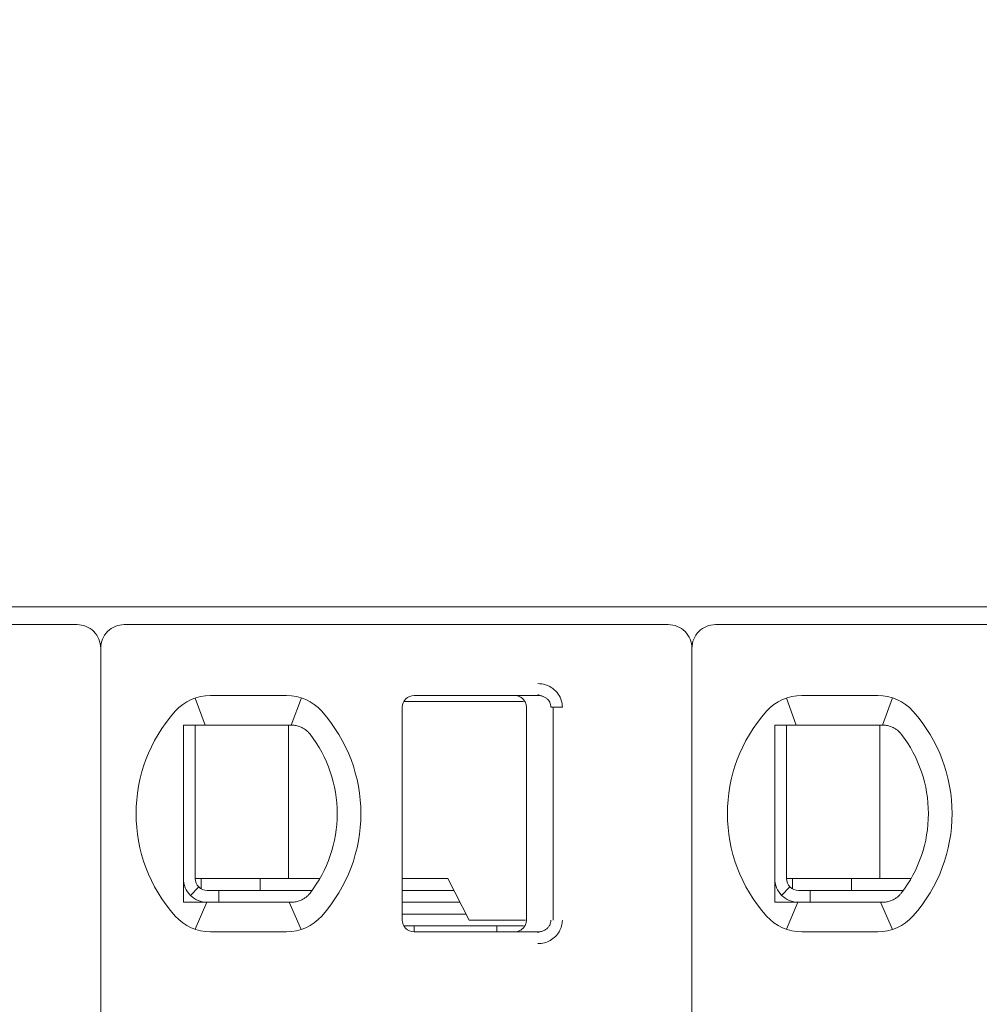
# Model space of a CAD drawing. Header units: millimetres. Extents: x -1114 to 1396, y -630 to 631.
# Tile 446 of 656: x 399.21 to 407.33, y -464.44 to -456.11. Entities that reach past the tile are written whole.
import ezdxf

# ---------------------------------------------------------------- set-up
doc = ezdxf.new("R2010")
doc.units = ezdxf.units.MM
doc.header["$MEASUREMENT"] = 0

msp = doc.modelspace()

# ---------------------------------------------------------------- linework, layer by layer
at = {"lineweight": 18}
for points, knots in [([(1038.9843, -629.7647), (1038.9843, -629.7647), (-1111.4882, -629.7647), (-1111.4882, -629.7647), (-1111.4882, -629.7647), (-1111.4882, -629.7647), (-1111.4882, 630.7883), (-1111.4882, 630.7883), (-1111.4882, 630.7883), (-1111.4882, 630.7883), (1038.9843, 630.7883), (1038.9843, 630.7883)], [0, 0, 0, 0, 0.333333, 0.333333, 0.333333, 0.333333, 0.666667, 0.666667, 0.666667, 0.666667, 1, 1, 1, 1]), ([(399.8952, -461.4266), (399.8952, -461.3736), (399.8742, -461.3227), (399.8367, -461.2852), (399.8367, -461.2852), (399.7992, -461.2477), (399.7483, -461.2266), (399.6952, -461.2266)], [0, 0, 0, 0, 0.5, 0.5, 0.5, 0.5, 1, 1, 1, 1]), ([(400.0952, -461.2266), (400.0422, -461.2266), (399.9913, -461.2477), (399.9538, -461.2852), (399.9538, -461.2852), (399.9163, -461.3227), (399.8952, -461.3736), (399.8952, -461.4266)], [0, 0, 0, 0, 0.5, 0.5, 0.5, 0.5, 1, 1, 1, 1]), ([(404.8952, -461.4266), (404.8952, -461.3736), (404.8742, -461.3227), (404.8367, -461.2852), (404.8367, -461.2852), (404.7992, -461.2477), (404.7483, -461.2266), (404.6952, -461.2266)], [0, 0, 0, 0, 0.5, 0.5, 0.5, 0.5, 1, 1, 1, 1]), ([(405.0952, -461.2266), (405.0422, -461.2266), (404.9913, -461.2477), (404.9538, -461.2852), (404.9538, -461.2852), (404.9163, -461.3227), (404.8952, -461.3736), (404.8952, -461.4266)], [0, 0, 0, 0, 0.5, 0.5, 0.5, 0.5, 1, 1, 1, 1]), ([(403.5927, -461.7266), (403.6147, -461.7264), (403.6358, -461.7297), (403.6569, -461.7365), (403.6569, -461.7365), (403.678, -461.7433), (403.6991, -461.7535), (403.7177, -461.7671), (403.7177, -461.7671), (403.7362, -461.7808), (403.7523, -461.7977), (403.7645, -461.815), (403.7645, -461.815), (403.7767, -461.8322), (403.785, -461.8497), (403.7907, -461.8682), (403.7907, -461.8682), (403.7965, -461.8867), (403.7996, -461.9063), (403.7997, -461.9266)], [0, 0, 0, 0, 0.2, 0.2, 0.2, 0.2, 0.4, 0.4, 0.4, 0.4, 0.6, 0.6, 0.6, 0.6, 0.8, 0.8, 0.8, 0.8, 1, 1, 1, 1]), ([(402.5452, -461.8266), (402.5187, -461.8266), (402.4933, -461.8371), (402.4745, -461.8559), (402.4745, -461.8559), (402.4558, -461.8746), (402.4452, -461.9001), (402.4452, -461.9266)], [0, 0, 0, 0, 0.5, 0.5, 0.5, 0.5, 1, 1, 1, 1]), ([(402.5452, -461.8266), (402.5187, -461.8266), (402.4933, -461.8371), (402.4745, -461.8559), (402.4745, -461.8559), (402.4558, -461.8746), (402.4452, -461.9001), (402.4452, -461.9266)], [0, 0, 0, 0, 0.5, 0.5, 0.5, 0.5, 1, 1, 1, 1]), ([(403.4952, -461.9266), (403.4952, -461.9162), (403.4936, -461.9057), (403.4904, -461.8958), (403.4904, -461.8958), (403.4872, -461.8858), (403.4823, -461.8764), (403.4762, -461.8679), (403.4762, -461.8679), (403.4701, -461.8595), (403.4627, -461.852), (403.4542, -461.8458), (403.4542, -461.8458), (403.4458, -461.8397), (403.4363, -461.8348), (403.4263, -461.8316), (403.4263, -461.8316), (403.4164, -461.8283), (403.4058, -461.8266), (403.3952, -461.8266)], [0, 0, 0, 0, 0.2, 0.2, 0.2, 0.2, 0.4, 0.4, 0.4, 0.4, 0.6, 0.6, 0.6, 0.6, 0.8, 0.8, 0.8, 0.8, 1, 1, 1, 1]), ([(403.5927, -461.8266), (403.6014, -461.8266), (403.6102, -461.8275), (403.6187, -461.8294), (403.6187, -461.8294), (403.627, -461.8312), (403.6352, -461.834), (403.6429, -461.8375), (403.6429, -461.8375), (403.6505, -461.841), (403.6577, -461.8454), (403.6642, -461.8504), (403.6642, -461.8504), (403.6704, -461.8552), (403.676, -461.8606), (403.6809, -461.8665), (403.6809, -461.8665), (403.6855, -461.8719), (403.6894, -461.8778), (403.6926, -461.8841), (403.6926, -461.8841), (403.6959, -461.8903), (403.6984, -461.8969), (403.7002, -461.9036), (403.7002, -461.9036), (403.7021, -461.9112), (403.7031, -461.9189), (403.7031, -461.9266)], [0, 0, 0, 0, 0.142857, 0.142857, 0.142857, 0.142857, 0.285714, 0.285714, 0.285714, 0.285714, 0.428571, 0.428571, 0.428571, 0.428571, 0.571429, 0.571429, 0.571429, 0.571429, 0.714286, 0.714286, 0.714286, 0.714286, 0.857143, 0.857143, 0.857143, 0.857143, 1, 1, 1, 1]), ([(400.6567, -462.0766), (400.6499, -462.0766), (400.6431, -462.0766), (400.6363, -462.0766), (400.6363, -462.0766), (400.6295, -462.0766), (400.6227, -462.0766), (400.6158, -462.0766), (400.6158, -462.0766), (400.609, -462.0766), (400.6021, -462.0766), (400.5952, -462.0766)], [0, 0, 0, 0, 0.333333, 0.333333, 0.333333, 0.333333, 0.666667, 0.666667, 0.666667, 0.666667, 1, 1, 1, 1]), ([(400.5952, -462.0766), (400.5952, -462.1275), (400.5952, -462.18), (400.5952, -462.235), (400.5952, -462.235), (400.5952, -462.2624), (400.5952, -462.2905), (400.5952, -462.3195), (400.5952, -462.3195), (400.5952, -462.3339), (400.5952, -462.3486), (400.5952, -462.3635), (400.5952, -462.3635), (400.5952, -462.3784), (400.5952, -462.3936), (400.5952, -462.409), (400.5952, -462.409), (400.5952, -462.4397), (400.5952, -462.4713), (400.5952, -462.504), (400.5952, -462.504), (400.5952, -462.5367), (400.5952, -462.5705), (400.5952, -462.6059), (400.5952, -462.6059), (400.5952, -462.6236), (400.5952, -462.6415), (400.5952, -462.6596), (400.5952, -462.6596), (400.5952, -462.6777), (400.5952, -462.696), (400.5952, -462.7145), (400.5952, -462.7145), (400.5952, -462.733), (400.5952, -462.7517), (400.5952, -462.7707), (400.5952, -462.7707), (400.5952, -462.7897), (400.5952, -462.8089), (400.5952, -462.8279), (400.5952, -462.8279), (400.5952, -462.866), (400.5952, -462.9035), (400.5952, -462.9406), (400.5952, -462.9406), (400.5952, -462.9499), (400.5952, -462.9591), (400.5952, -462.9683), (400.5952, -462.9683), (400.5952, -462.9775), (400.5952, -462.9867), (400.5952, -462.9958), (400.5952, -462.9958), (400.5952, -463.014), (400.5952, -463.0319), (400.5952, -463.0493), (400.5952, -463.0493), (400.5952, -463.0843), (400.5952, -463.1179), (400.5952, -463.1506), (400.5952, -463.1506), (400.5952, -463.1669), (400.5952, -463.183), (400.5952, -463.1989), (400.5952, -463.1989), (400.5952, -463.2147), (400.5952, -463.2304), (400.5952, -463.2457), (400.5952, -463.2457), (400.5952, -463.2764), (400.5952, -463.3059), (400.5952, -463.3347), (400.5952, -463.3347), (400.5952, -463.3635), (400.5952, -463.3914), (400.5952, -463.4188), (400.5952, -463.4188), (400.5952, -463.4735), (400.5952, -463.5258), (400.5952, -463.5766)], [0, 0, 0, 0, 0.05, 0.05, 0.05, 0.05, 0.1, 0.1, 0.1, 0.1, 0.15, 0.15, 0.15, 0.15, 0.2, 0.2, 0.2, 0.2, 0.25, 0.25, 0.25, 0.25, 0.3, 0.3, 0.3, 0.3, 0.35, 0.35, 0.35, 0.35, 0.4, 0.4, 0.4, 0.4, 0.45, 0.45, 0.45, 0.45, 0.5, 0.5, 0.5, 0.5, 0.55, 0.55, 0.55, 0.55, 0.6, 0.6, 0.6, 0.6, 0.65, 0.65, 0.65, 0.65, 0.7, 0.7, 0.7, 0.7, 0.75, 0.75, 0.75, 0.75, 0.8, 0.8, 0.8, 0.8, 0.85, 0.85, 0.85, 0.85, 0.9, 0.9, 0.9, 0.9, 0.95, 0.95, 0.95, 0.95, 1, 1, 1, 1]), ([(400.8244, -462.0766), (400.8193, -462.0766), (400.8141, -462.0766), (400.8088, -462.0766), (400.8088, -462.0766), (400.8035, -462.0766), (400.7982, -462.0766), (400.7928, -462.0766), (400.7928, -462.0766), (400.7874, -462.0766), (400.7819, -462.0766), (400.7763, -462.0766), (400.7763, -462.0766), (400.7706, -462.0766), (400.7648, -462.0766), (400.7588, -462.0766), (400.7588, -462.0766), (400.7529, -462.0766), (400.7467, -462.0766), (400.7405, -462.0766), (400.7405, -462.0766), (400.7342, -462.0766), (400.7278, -462.0766), (400.7212, -462.0766), (400.7212, -462.0766), (400.7146, -462.0766), (400.7078, -462.0766), (400.7009, -462.0766), (400.7009, -462.0766), (400.6939, -462.0766), (400.6868, -462.0766), (400.6794, -462.0766), (400.6794, -462.0766), (400.6721, -462.0766), (400.6645, -462.0766), (400.6567, -462.0766)], [0, 0, 0, 0, 0.111111, 0.111111, 0.111111, 0.111111, 0.222222, 0.222222, 0.222222, 0.222222, 0.333333, 0.333333, 0.333333, 0.333333, 0.444444, 0.444444, 0.444444, 0.444444, 0.555556, 0.555556, 0.555556, 0.555556, 0.666667, 0.666667, 0.666667, 0.666667, 0.777778, 0.777778, 0.777778, 0.777778, 0.888889, 0.888889, 0.888889, 0.888889, 1, 1, 1, 1]), ([(401.4661, -462.0766), (401.4705, -462.0766), (401.4751, -462.0766), (401.4796, -462.0766), (401.4796, -462.0766), (401.4842, -462.0766), (401.4889, -462.0766), (401.4936, -462.0766), (401.4936, -462.0766), (401.4982, -462.0766), (401.5029, -462.0766), (401.5076, -462.0766)], [0, 0, 0, 0, 0.333333, 0.333333, 0.333333, 0.333333, 0.666667, 0.666667, 0.666667, 0.666667, 1, 1, 1, 1]), ([(401.5076, -462.0766), (401.5189, -462.0766), (401.5301, -462.0776), (401.5412, -462.0794), (401.5412, -462.0794), (401.5523, -462.0813), (401.5633, -462.0842), (401.574, -462.0879), (401.574, -462.0879), (401.5847, -462.0917), (401.5952, -462.0964), (401.6053, -462.1021)], [0, 0, 0, 0, 0.333333, 0.333333, 0.333333, 0.333333, 0.666667, 0.666667, 0.666667, 0.666667, 1, 1, 1, 1]), ([(401.6053, -462.1021), (401.6136, -462.1067), (401.6214, -462.1118), (401.6287, -462.1174), (401.6287, -462.1174), (401.636, -462.1229), (401.6428, -462.1289), (401.649, -462.1351), (401.649, -462.1351), (401.6552, -462.1414), (401.6609, -462.1478), (401.6659, -462.1544)], [0, 0, 0, 0, 0.333333, 0.333333, 0.333333, 0.333333, 0.666667, 0.666667, 0.666667, 0.666667, 1, 1, 1, 1]), ([(405.6567, -462.0766), (405.6499, -462.0766), (405.6431, -462.0766), (405.6363, -462.0766), (405.6363, -462.0766), (405.6295, -462.0766), (405.6227, -462.0766), (405.6158, -462.0766), (405.6158, -462.0766), (405.609, -462.0766), (405.6021, -462.0766), (405.5952, -462.0766)], [0, 0, 0, 0, 0.333333, 0.333333, 0.333333, 0.333333, 0.666667, 0.666667, 0.666667, 0.666667, 1, 1, 1, 1]), ([(405.5952, -462.0766), (405.5952, -462.1275), (405.5952, -462.18), (405.5952, -462.235), (405.5952, -462.235), (405.5952, -462.2624), (405.5952, -462.2905), (405.5952, -462.3195), (405.5952, -462.3195), (405.5952, -462.3339), (405.5952, -462.3486), (405.5952, -462.3635), (405.5952, -462.3635), (405.5952, -462.3784), (405.5952, -462.3936), (405.5952, -462.409), (405.5952, -462.409), (405.5952, -462.4397), (405.5952, -462.4713), (405.5952, -462.504), (405.5952, -462.504), (405.5952, -462.5367), (405.5952, -462.5705), (405.5952, -462.6059), (405.5952, -462.6059), (405.5952, -462.6236), (405.5952, -462.6415), (405.5952, -462.6596), (405.5952, -462.6596), (405.5952, -462.6777), (405.5952, -462.696), (405.5952, -462.7145), (405.5952, -462.7145), (405.5952, -462.733), (405.5952, -462.7517), (405.5952, -462.7707), (405.5952, -462.7707), (405.5952, -462.7897), (405.5952, -462.8089), (405.5952, -462.8279), (405.5952, -462.8279), (405.5952, -462.866), (405.5952, -462.9035), (405.5952, -462.9406), (405.5952, -462.9406), (405.5952, -462.9499), (405.5952, -462.9591), (405.5952, -462.9683), (405.5952, -462.9683), (405.5952, -462.9775), (405.5952, -462.9867), (405.5952, -462.9958), (405.5952, -462.9958), (405.5952, -463.014), (405.5952, -463.0319), (405.5952, -463.0493), (405.5952, -463.0493), (405.5952, -463.0843), (405.5952, -463.1179), (405.5952, -463.1506), (405.5952, -463.1506), (405.5952, -463.1669), (405.5952, -463.183), (405.5952, -463.1989), (405.5952, -463.1989), (405.5952, -463.2147), (405.5952, -463.2304), (405.5952, -463.2457), (405.5952, -463.2457), (405.5952, -463.2764), (405.5952, -463.3059), (405.5952, -463.3347), (405.5952, -463.3347), (405.5952, -463.3635), (405.5952, -463.3914), (405.5952, -463.4188), (405.5952, -463.4188), (405.5952, -463.4735), (405.5952, -463.5258), (405.5952, -463.5766)], [0, 0, 0, 0, 0.05, 0.05, 0.05, 0.05, 0.1, 0.1, 0.1, 0.1, 0.15, 0.15, 0.15, 0.15, 0.2, 0.2, 0.2, 0.2, 0.25, 0.25, 0.25, 0.25, 0.3, 0.3, 0.3, 0.3, 0.35, 0.35, 0.35, 0.35, 0.4, 0.4, 0.4, 0.4, 0.45, 0.45, 0.45, 0.45, 0.5, 0.5, 0.5, 0.5, 0.55, 0.55, 0.55, 0.55, 0.6, 0.6, 0.6, 0.6, 0.65, 0.65, 0.65, 0.65, 0.7, 0.7, 0.7, 0.7, 0.75, 0.75, 0.75, 0.75, 0.8, 0.8, 0.8, 0.8, 0.85, 0.85, 0.85, 0.85, 0.9, 0.9, 0.9, 0.9, 0.95, 0.95, 0.95, 0.95, 1, 1, 1, 1]), ([(405.8244, -462.0766), (405.8193, -462.0766), (405.8141, -462.0766), (405.8088, -462.0766), (405.8088, -462.0766), (405.8035, -462.0766), (405.7982, -462.0766), (405.7928, -462.0766), (405.7928, -462.0766), (405.7874, -462.0766), (405.7819, -462.0766), (405.7763, -462.0766), (405.7763, -462.0766), (405.7706, -462.0766), (405.7648, -462.0766), (405.7588, -462.0766), (405.7588, -462.0766), (405.7529, -462.0766), (405.7467, -462.0766), (405.7405, -462.0766), (405.7405, -462.0766), (405.7342, -462.0766), (405.7278, -462.0766), (405.7212, -462.0766), (405.7212, -462.0766), (405.7146, -462.0766), (405.7078, -462.0766), (405.7009, -462.0766), (405.7009, -462.0766), (405.6939, -462.0766), (405.6868, -462.0766), (405.6794, -462.0766), (405.6794, -462.0766), (405.6721, -462.0766), (405.6645, -462.0766), (405.6567, -462.0766)], [0, 0, 0, 0, 0.111111, 0.111111, 0.111111, 0.111111, 0.222222, 0.222222, 0.222222, 0.222222, 0.333333, 0.333333, 0.333333, 0.333333, 0.444444, 0.444444, 0.444444, 0.444444, 0.555556, 0.555556, 0.555556, 0.555556, 0.666667, 0.666667, 0.666667, 0.666667, 0.777778, 0.777778, 0.777778, 0.777778, 0.888889, 0.888889, 0.888889, 0.888889, 1, 1, 1, 1]), ([(406.4661, -462.0766), (406.4705, -462.0766), (406.4751, -462.0766), (406.4796, -462.0766), (406.4796, -462.0766), (406.4842, -462.0766), (406.4889, -462.0766), (406.4936, -462.0766), (406.4936, -462.0766), (406.4982, -462.0766), (406.5029, -462.0766), (406.5076, -462.0766)], [0, 0, 0, 0, 0.333333, 0.333333, 0.333333, 0.333333, 0.666667, 0.666667, 0.666667, 0.666667, 1, 1, 1, 1]), ([(406.5076, -462.0766), (406.5189, -462.0766), (406.5301, -462.0776), (406.5412, -462.0794), (406.5412, -462.0794), (406.5523, -462.0813), (406.5633, -462.0842), (406.574, -462.0879), (406.574, -462.0879), (406.5847, -462.0917), (406.5952, -462.0964), (406.6053, -462.1021)], [0, 0, 0, 0, 0.333333, 0.333333, 0.333333, 0.333333, 0.666667, 0.666667, 0.666667, 0.666667, 1, 1, 1, 1]), ([(406.6053, -462.1021), (406.6136, -462.1067), (406.6214, -462.1118), (406.6287, -462.1174), (406.6287, -462.1174), (406.636, -462.1229), (406.6428, -462.1289), (406.649, -462.1351), (406.649, -462.1351), (406.6552, -462.1414), (406.6609, -462.1478), (406.6659, -462.1544)], [0, 0, 0, 0, 0.333333, 0.333333, 0.333333, 0.333333, 0.666667, 0.666667, 0.666667, 0.666667, 1, 1, 1, 1]), ([(400.5952, -463.3766), (400.5952, -463.4296), (400.6163, -463.4805), (400.6538, -463.518), (400.6538, -463.518), (400.6913, -463.5555), (400.7422, -463.5766), (400.7952, -463.5766)], [0, 0, 0, 0, 0.5, 0.5, 0.5, 0.5, 1, 1, 1, 1]), ([(400.6952, -463.3766), (400.6952, -463.4031), (400.7058, -463.4286), (400.7245, -463.4473), (400.7245, -463.4473), (400.7433, -463.4661), (400.7687, -463.4766), (400.7952, -463.4766)], [0, 0, 0, 0, 0.5, 0.5, 0.5, 0.5, 1, 1, 1, 1]), ([(405.5952, -463.3766), (405.5952, -463.4296), (405.6163, -463.4805), (405.6538, -463.518), (405.6538, -463.518), (405.6913, -463.5555), (405.7422, -463.5766), (405.7952, -463.5766)], [0, 0, 0, 0, 0.5, 0.5, 0.5, 0.5, 1, 1, 1, 1]), ([(405.6952, -463.3766), (405.6952, -463.4031), (405.7058, -463.4286), (405.7245, -463.4473), (405.7245, -463.4473), (405.7433, -463.4661), (405.7687, -463.4766), (405.7952, -463.4766)], [0, 0, 0, 0, 0.5, 0.5, 0.5, 0.5, 1, 1, 1, 1]), ([(401.6053, -463.5511), (401.5952, -463.5568), (401.5847, -463.5615), (401.574, -463.5653), (401.574, -463.5653), (401.5632, -463.5691), (401.5523, -463.5719), (401.5412, -463.5738), (401.5412, -463.5738), (401.5301, -463.5757), (401.5189, -463.5766), (401.5076, -463.5766)], [0, 0, 0, 0, 0.333333, 0.333333, 0.333333, 0.333333, 0.666667, 0.666667, 0.666667, 0.666667, 1, 1, 1, 1]), ([(401.6659, -463.4988), (401.6606, -463.5057), (401.6548, -463.5123), (401.6485, -463.5186), (401.6485, -463.5186), (401.6422, -463.5248), (401.6354, -463.5307), (401.6282, -463.5362), (401.6282, -463.5362), (401.621, -463.5416), (401.6133, -463.5466), (401.6053, -463.5511)], [0, 0, 0, 0, 0.333333, 0.333333, 0.333333, 0.333333, 0.666667, 0.666667, 0.666667, 0.666667, 1, 1, 1, 1]), ([(406.6053, -463.5511), (406.5952, -463.5568), (406.5847, -463.5615), (406.574, -463.5653), (406.574, -463.5653), (406.5632, -463.5691), (406.5523, -463.5719), (406.5412, -463.5738), (406.5412, -463.5738), (406.5301, -463.5757), (406.5189, -463.5766), (406.5076, -463.5766)], [0, 0, 0, 0, 0.333333, 0.333333, 0.333333, 0.333333, 0.666667, 0.666667, 0.666667, 0.666667, 1, 1, 1, 1]), ([(406.6659, -463.4988), (406.6606, -463.5057), (406.6548, -463.5123), (406.6485, -463.5186), (406.6485, -463.5186), (406.6422, -463.5248), (406.6354, -463.5307), (406.6282, -463.5362), (406.6282, -463.5362), (406.621, -463.5416), (406.6133, -463.5466), (406.6053, -463.5511)], [0, 0, 0, 0, 0.333333, 0.333333, 0.333333, 0.333333, 0.666667, 0.666667, 0.666667, 0.666667, 1, 1, 1, 1]), ([(400.5952, -463.5766), (400.6021, -463.5766), (400.609, -463.5766), (400.6158, -463.5766), (400.6158, -463.5766), (400.6227, -463.5766), (400.6295, -463.5766), (400.6363, -463.5766), (400.6363, -463.5766), (400.6431, -463.5766), (400.6499, -463.5766), (400.6567, -463.5766)], [0, 0, 0, 0, 0.333333, 0.333333, 0.333333, 0.333333, 0.666667, 0.666667, 0.666667, 0.666667, 1, 1, 1, 1]), ([(400.6567, -463.5766), (400.6645, -463.5766), (400.6721, -463.5766), (400.6794, -463.5766), (400.6794, -463.5766), (400.6868, -463.5766), (400.6939, -463.5766), (400.7009, -463.5766), (400.7009, -463.5766), (400.7078, -463.5766), (400.7146, -463.5766), (400.7212, -463.5766), (400.7212, -463.5766), (400.7278, -463.5766), (400.7342, -463.5766), (400.7404, -463.5766), (400.7404, -463.5766), (400.7467, -463.5766), (400.7529, -463.5766), (400.7588, -463.5766), (400.7588, -463.5766), (400.7648, -463.5766), (400.7706, -463.5766), (400.7763, -463.5766), (400.7763, -463.5766), (400.7819, -463.5766), (400.7874, -463.5766), (400.7928, -463.5766), (400.7928, -463.5766), (400.7982, -463.5766), (400.8035, -463.5766), (400.8088, -463.5766), (400.8088, -463.5766), (400.8141, -463.5766), (400.8193, -463.5766), (400.8244, -463.5766)], [0, 0, 0, 0, 0.111111, 0.111111, 0.111111, 0.111111, 0.222222, 0.222222, 0.222222, 0.222222, 0.333333, 0.333333, 0.333333, 0.333333, 0.444444, 0.444444, 0.444444, 0.444444, 0.555556, 0.555556, 0.555556, 0.555556, 0.666667, 0.666667, 0.666667, 0.666667, 0.777778, 0.777778, 0.777778, 0.777778, 0.888889, 0.888889, 0.888889, 0.888889, 1, 1, 1, 1]), ([(401.5076, -463.5766), (401.5029, -463.5766), (401.4982, -463.5766), (401.4935, -463.5766), (401.4935, -463.5766), (401.4889, -463.5766), (401.4842, -463.5766), (401.4796, -463.5766), (401.4796, -463.5766), (401.475, -463.5766), (401.4705, -463.5766), (401.4661, -463.5766)], [0, 0, 0, 0, 0.333333, 0.333333, 0.333333, 0.333333, 0.666667, 0.666667, 0.666667, 0.666667, 1, 1, 1, 1]), ([(405.5952, -463.5766), (405.6021, -463.5766), (405.609, -463.5766), (405.6158, -463.5766), (405.6158, -463.5766), (405.6227, -463.5766), (405.6295, -463.5766), (405.6363, -463.5766), (405.6363, -463.5766), (405.6431, -463.5766), (405.6499, -463.5766), (405.6567, -463.5766)], [0, 0, 0, 0, 0.333333, 0.333333, 0.333333, 0.333333, 0.666667, 0.666667, 0.666667, 0.666667, 1, 1, 1, 1]), ([(405.6567, -463.5766), (405.6645, -463.5766), (405.6721, -463.5766), (405.6794, -463.5766), (405.6794, -463.5766), (405.6868, -463.5766), (405.6939, -463.5766), (405.7009, -463.5766), (405.7009, -463.5766), (405.7078, -463.5766), (405.7146, -463.5766), (405.7212, -463.5766), (405.7212, -463.5766), (405.7278, -463.5766), (405.7342, -463.5766), (405.7404, -463.5766), (405.7404, -463.5766), (405.7467, -463.5766), (405.7529, -463.5766), (405.7588, -463.5766), (405.7588, -463.5766), (405.7648, -463.5766), (405.7706, -463.5766), (405.7763, -463.5766), (405.7763, -463.5766), (405.7819, -463.5766), (405.7874, -463.5766), (405.7928, -463.5766), (405.7928, -463.5766), (405.7982, -463.5766), (405.8035, -463.5766), (405.8088, -463.5766), (405.8088, -463.5766), (405.8141, -463.5766), (405.8193, -463.5766), (405.8244, -463.5766)], [0, 0, 0, 0, 0.111111, 0.111111, 0.111111, 0.111111, 0.222222, 0.222222, 0.222222, 0.222222, 0.333333, 0.333333, 0.333333, 0.333333, 0.444444, 0.444444, 0.444444, 0.444444, 0.555556, 0.555556, 0.555556, 0.555556, 0.666667, 0.666667, 0.666667, 0.666667, 0.777778, 0.777778, 0.777778, 0.777778, 0.888889, 0.888889, 0.888889, 0.888889, 1, 1, 1, 1]), ([(406.5076, -463.5766), (406.5029, -463.5766), (406.4982, -463.5766), (406.4935, -463.5766), (406.4935, -463.5766), (406.4889, -463.5766), (406.4842, -463.5766), (406.4796, -463.5766), (406.4796, -463.5766), (406.475, -463.5766), (406.4705, -463.5766), (406.4661, -463.5766)], [0, 0, 0, 0, 0.333333, 0.333333, 0.333333, 0.333333, 0.666667, 0.666667, 0.666667, 0.666667, 1, 1, 1, 1]), ([(402.4452, -463.7266), (402.4452, -463.7531), (402.4558, -463.7786), (402.4745, -463.7973), (402.4745, -463.7973), (402.4933, -463.8161), (402.5187, -463.8266), (402.5452, -463.8266)], [0, 0, 0, 0, 0.5, 0.5, 0.5, 0.5, 1, 1, 1, 1]), ([(402.4452, -463.7266), (402.4452, -463.7531), (402.4558, -463.7786), (402.4745, -463.7973), (402.4745, -463.7973), (402.4933, -463.8161), (402.5187, -463.8266), (402.5452, -463.8266)], [0, 0, 0, 0, 0.5, 0.5, 0.5, 0.5, 1, 1, 1, 1]), ([(403.4952, -463.7266), (403.4952, -463.737), (403.4936, -463.7475), (403.4904, -463.7574), (403.4904, -463.7574), (403.4872, -463.7674), (403.4823, -463.7768), (403.4762, -463.7853), (403.4762, -463.7853), (403.4701, -463.7938), (403.4627, -463.8012), (403.4542, -463.8074), (403.4542, -463.8074), (403.4458, -463.8135), (403.4363, -463.8184), (403.4263, -463.8216), (403.4263, -463.8216), (403.4164, -463.8249), (403.4058, -463.8266), (403.3952, -463.8266)], [0, 0, 0, 0, 0.2, 0.2, 0.2, 0.2, 0.4, 0.4, 0.4, 0.4, 0.6, 0.6, 0.6, 0.6, 0.8, 0.8, 0.8, 0.8, 1, 1, 1, 1]), ([(403.7031, -463.7266), (403.7031, -463.7351), (403.7019, -463.7436), (403.6996, -463.7518), (403.6996, -463.7518), (403.6972, -463.76), (403.6937, -463.7678), (403.6893, -463.7751), (403.6893, -463.7751), (403.6847, -463.7826), (403.6791, -463.7895), (403.6726, -463.7956), (403.6726, -463.7956), (403.666, -463.8019), (403.6586, -463.8073), (403.6505, -463.8118), (403.6505, -463.8118), (403.6419, -463.8166), (403.6327, -463.8202), (403.6231, -463.8227), (403.6231, -463.8227), (403.6132, -463.8253), (403.6029, -463.8266), (403.5927, -463.8266)], [0, 0, 0, 0, 0.166667, 0.166667, 0.166667, 0.166667, 0.333333, 0.333333, 0.333333, 0.333333, 0.5, 0.5, 0.5, 0.5, 0.666667, 0.666667, 0.666667, 0.666667, 0.833333, 0.833333, 0.833333, 0.833333, 1, 1, 1, 1]), ([(403.7997, -463.7266), (403.7997, -463.744), (403.7975, -463.7608), (403.793, -463.7773), (403.793, -463.7773), (403.7884, -463.7939), (403.7816, -463.8102), (403.7728, -463.8253), (403.7728, -463.8253), (403.7639, -463.8404), (403.7532, -463.8543), (403.7403, -463.8668), (403.7403, -463.8668), (403.7275, -463.8794), (403.7126, -463.8905), (403.6969, -463.8994), (403.6969, -463.8994), (403.6812, -463.9083), (403.6647, -463.915), (403.6473, -463.9195), (403.6473, -463.9195), (403.63, -463.924), (403.6118, -463.9264), (403.5927, -463.9266)], [0, 0, 0, 0, 0.166667, 0.166667, 0.166667, 0.166667, 0.333333, 0.333333, 0.333333, 0.333333, 0.5, 0.5, 0.5, 0.5, 0.666667, 0.666667, 0.666667, 0.666667, 0.833333, 0.833333, 0.833333, 0.833333, 1, 1, 1, 1])]:
    msp.add_open_spline(points, degree=3, knots=knots, dxfattribs=at)
for points in [[(385.0452, -461.0766), (385.0452, -461.0766), (424.7452, -461.0766), (424.7452, -461.0766)], [(399.6952, -461.2266), (399.6952, -461.2266), (395.0952, -461.2266), (395.0952, -461.2266)], [(404.6952, -461.2266), (404.6952, -461.2266), (400.0952, -461.2266), (400.0952, -461.2266)], [(409.6952, -461.2266), (409.6952, -461.2266), (405.0952, -461.2266), (405.0952, -461.2266)], [(399.8952, -461.4266), (399.8952, -461.4266), (399.8952, -471.8466), (399.8952, -471.8466)], [(399.8952, -461.4266), (399.8952, -461.4266), (399.8952, -471.8466), (399.8952, -471.8466)], [(404.8952, -461.4266), (404.8952, -461.4266), (404.8952, -471.8466), (404.8952, -471.8466)], [(404.8952, -461.4266), (404.8952, -461.4266), (404.8952, -471.8466), (404.8952, -471.8466)], [(400.8244, -461.8266), (400.7106, -461.8266), (400.6022, -461.8751), (400.5263, -461.9599)], [(400.8244, -461.8266), (400.7106, -461.8266), (400.6022, -461.8751), (400.5263, -461.9599)], [(400.6937, -461.8486), (400.6937, -461.8486), (400.7781, -462.0766), (400.7781, -462.0766)], [(400.8244, -461.8266), (400.8244, -461.8266), (401.4661, -461.8266), (401.4661, -461.8266)], [(400.8244, -461.8266), (400.8244, -461.8266), (401.4661, -461.8266), (401.4661, -461.8266)], [(401.7642, -461.9599), (401.6883, -461.8751), (401.5799, -461.8266), (401.4661, -461.8266)], [(401.7642, -461.9599), (401.6883, -461.8751), (401.5799, -461.8266), (401.4661, -461.8266)], [(401.5925, -461.8471), (401.5925, -461.8471), (401.5069, -462.0766), (401.5069, -462.0766)], [(403.1261, -461.8766), (403.1261, -461.8766), (402.4586, -461.8766), (402.4586, -461.8766)], [(402.5452, -461.8266), (402.5452, -461.8266), (403.5927, -461.8266), (403.5927, -461.8266)], [(403.5927, -461.8266), (403.5927, -461.8266), (402.5452, -461.8266), (402.5452, -461.8266)], [(403.47, -461.8766), (403.47, -461.8766), (403.1261, -461.8766), (403.1261, -461.8766)], [(403.4939, -461.8266), (403.4939, -461.8266), (403.3952, -461.8266), (403.3952, -461.8266)], [(403.5927, -461.8266), (403.5927, -461.8266), (403.4939, -461.8266), (403.4939, -461.8266)], [(403.5916, -461.8197), (403.5916, -461.8197), (403.6353, -461.8344), (403.6353, -461.8344)], [(405.8244, -461.8266), (405.7106, -461.8266), (405.6022, -461.8751), (405.5263, -461.9599)], [(405.8244, -461.8266), (405.7106, -461.8266), (405.6022, -461.8751), (405.5263, -461.9599)], [(405.6937, -461.8486), (405.6937, -461.8486), (405.7781, -462.0766), (405.7781, -462.0766)], [(405.8244, -461.8266), (405.8244, -461.8266), (406.4661, -461.8266), (406.4661, -461.8266)], [(405.8244, -461.8266), (405.8244, -461.8266), (406.4661, -461.8266), (406.4661, -461.8266)], [(406.7642, -461.9599), (406.6883, -461.8751), (406.5799, -461.8266), (406.4661, -461.8266)], [(406.7642, -461.9599), (406.6883, -461.8751), (406.5799, -461.8266), (406.4661, -461.8266)], [(406.5925, -461.8471), (406.5925, -461.8471), (406.5069, -462.0766), (406.5069, -462.0766)], [(400.5263, -461.9599), (400.0849, -462.4534), (400.0849, -463.1998), (400.5263, -463.6933)], [(400.5263, -461.9599), (400.0849, -462.4534), (400.0849, -463.1998), (400.5263, -463.6933)], [(401.7642, -463.6933), (402.2056, -463.1998), (402.2056, -462.4534), (401.7642, -461.9599)], [(401.7642, -463.6933), (402.2056, -463.1998), (402.2056, -462.4534), (401.7642, -461.9599)], [(402.4452, -463.7266), (402.4452, -463.7266), (402.4452, -461.9266), (402.4452, -461.9266)], [(402.4452, -463.7266), (402.4452, -463.7266), (402.4452, -461.9266), (402.4452, -461.9266)], [(403.4952, -463.7266), (403.4952, -463.7266), (403.4952, -461.9266), (403.4952, -461.9266)], [(403.7031, -461.9266), (403.7031, -461.9266), (403.7997, -461.9266), (403.7997, -461.9266)], [(403.723, -463.7266), (403.723, -463.7266), (403.723, -461.9266), (403.723, -461.9266)], [(405.5263, -461.9599), (405.0849, -462.4534), (405.0849, -463.1998), (405.5263, -463.6933)], [(405.5263, -461.9599), (405.0849, -462.4534), (405.0849, -463.1998), (405.5263, -463.6933)], [(406.7642, -463.6933), (407.2056, -463.1998), (407.2056, -462.4534), (406.7642, -461.9599)], [(406.7642, -463.6933), (407.2056, -463.1998), (407.2056, -462.4534), (406.7642, -461.9599)], [(400.6952, -462.0766), (400.6952, -462.0766), (400.6952, -463.3766), (400.6952, -463.3766)], [(401.4661, -462.0766), (401.4661, -462.0766), (400.8244, -462.0766), (400.8244, -462.0766)], [(401.4843, -462.0766), (401.4843, -462.0766), (401.4843, -463.3766), (401.4843, -463.3766)], [(405.6952, -462.0766), (405.6952, -462.0766), (405.6952, -463.3766), (405.6952, -463.3766)], [(406.4661, -462.0766), (406.4661, -462.0766), (405.8244, -462.0766), (405.8244, -462.0766)], [(406.4843, -462.0766), (406.4843, -462.0766), (406.4843, -463.3766), (406.4843, -463.3766)], [(401.8952, -462.8266), (401.8952, -462.5833), (401.8146, -462.3469), (401.6659, -462.1544)], [(406.8952, -462.8266), (406.8952, -462.5833), (406.8146, -462.3469), (406.6659, -462.1544)], [(401.6659, -463.4988), (401.8146, -463.3063), (401.8952, -463.0699), (401.8952, -462.8266)], [(406.6659, -463.4988), (406.8146, -463.3063), (406.8952, -463.0699), (406.8952, -462.8266)], [(400.6952, -463.3766), (400.6952, -463.3766), (401.4548, -463.3766), (401.4548, -463.3766)], [(400.7452, -463.4632), (400.7452, -463.4632), (400.7452, -463.3766), (400.7452, -463.3766)], [(401.2452, -463.4766), (401.2452, -463.4766), (401.2452, -463.3766), (401.2452, -463.3766)], [(401.4548, -463.3766), (401.4548, -463.3766), (401.5056, -463.3766), (401.5056, -463.3766)], [(401.7479, -463.3766), (401.7479, -463.3766), (401.5056, -463.3766), (401.5056, -463.3766)], [(402.8296, -463.3766), (402.8296, -463.3766), (402.4452, -463.3766), (402.4452, -463.3766)], [(403.0101, -463.7266), (403.0101, -463.7266), (402.8296, -463.3766), (402.8296, -463.3766)], [(405.6952, -463.3766), (405.6952, -463.3766), (406.4548, -463.3766), (406.4548, -463.3766)], [(405.7452, -463.4632), (405.7452, -463.4632), (405.7452, -463.3766), (405.7452, -463.3766)], [(406.2452, -463.4766), (406.2452, -463.4766), (406.2452, -463.3766), (406.2452, -463.3766)], [(406.4548, -463.3766), (406.4548, -463.3766), (406.5056, -463.3766), (406.5056, -463.3766)], [(406.7479, -463.3766), (406.7479, -463.3766), (406.5056, -463.3766), (406.5056, -463.3766)], [(400.7245, -463.4473), (400.7245, -463.4473), (400.6538, -463.518), (400.6538, -463.518)], [(400.8952, -463.4766), (400.8952, -463.4766), (400.7952, -463.4766), (400.7952, -463.4766)], [(400.8952, -463.4766), (400.8952, -463.4766), (400.8952, -463.5766), (400.8952, -463.5766)], [(400.8952, -463.4766), (400.8952, -463.4766), (401.6827, -463.4766), (401.6827, -463.4766)], [(402.4453, -463.4766), (402.4453, -463.4766), (402.8812, -463.4766), (402.8812, -463.4766)], [(405.7245, -463.4473), (405.7245, -463.4473), (405.6538, -463.518), (405.6538, -463.518)], [(405.8952, -463.4766), (405.8952, -463.4766), (405.7952, -463.4766), (405.7952, -463.4766)], [(405.8952, -463.4766), (405.8952, -463.4766), (406.6827, -463.4766), (406.6827, -463.4766)], [(405.8952, -463.4766), (405.8952, -463.4766), (405.8952, -463.5766), (405.8952, -463.5766)], [(400.6946, -463.805), (400.6946, -463.805), (400.7921, -463.5766), (400.7921, -463.5766)], [(400.8244, -463.5766), (400.8244, -463.5766), (401.4661, -463.5766), (401.4661, -463.5766)], [(401.5903, -463.8068), (401.5903, -463.8068), (401.4891, -463.5766), (401.4891, -463.5766)], [(402.9327, -463.5766), (402.9327, -463.5766), (402.4453, -463.5766), (402.4453, -463.5766)], [(405.6946, -463.805), (405.6946, -463.805), (405.7921, -463.5766), (405.7921, -463.5766)], [(405.8244, -463.5766), (405.8244, -463.5766), (406.4661, -463.5766), (406.4661, -463.5766)], [(406.5903, -463.8068), (406.5903, -463.8068), (406.4891, -463.5766), (406.4891, -463.5766)], [(400.5263, -463.6933), (400.6022, -463.7781), (400.7106, -463.8266), (400.8244, -463.8266)], [(400.5263, -463.6933), (400.6022, -463.7781), (400.7106, -463.8266), (400.8244, -463.8266)], [(401.4661, -463.8266), (401.5799, -463.8266), (401.6883, -463.7781), (401.7642, -463.6933)], [(401.4661, -463.8266), (401.5799, -463.8266), (401.6883, -463.7781), (401.7642, -463.6933)], [(402.9843, -463.6766), (402.9843, -463.6766), (402.4453, -463.6766), (402.4453, -463.6766)], [(403.0101, -463.7266), (403.0101, -463.7266), (403.1261, -463.7266), (403.1261, -463.7266)], [(403.1261, -463.7266), (403.1261, -463.7266), (403.4887, -463.7266), (403.4887, -463.7266)], [(405.5263, -463.6933), (405.6022, -463.7781), (405.7106, -463.8266), (405.8244, -463.8266)], [(405.5263, -463.6933), (405.6022, -463.7781), (405.7106, -463.8266), (405.8244, -463.8266)], [(406.4661, -463.8266), (406.5799, -463.8266), (406.6883, -463.7781), (406.7642, -463.6933)], [(406.4661, -463.8266), (406.5799, -463.8266), (406.6883, -463.7781), (406.7642, -463.6933)], [(403.4718, -463.7766), (403.4718, -463.7766), (402.4587, -463.7766), (402.4587, -463.7766)], [(402.5452, -463.8266), (402.5452, -463.8266), (402.5452, -463.7766), (402.5452, -463.7766)], [(403.2452, -463.7766), (403.2452, -463.7766), (403.2452, -463.8266), (403.2452, -463.8266)], [(400.8244, -463.8266), (400.8244, -463.8266), (401.4661, -463.8266), (401.4661, -463.8266)], [(401.4661, -463.8266), (401.4661, -463.8266), (400.8244, -463.8266), (400.8244, -463.8266)], [(402.5452, -463.8266), (402.5452, -463.8266), (403.5927, -463.8266), (403.5927, -463.8266)], [(402.5452, -463.8266), (402.5452, -463.8266), (403.5927, -463.8266), (403.5927, -463.8266)], [(403.6149, -463.8245), (403.6149, -463.8245), (403.5916, -463.8335), (403.5916, -463.8335)], [(403.5927, -463.8334), (403.5927, -463.8334), (403.5927, -463.8266), (403.5927, -463.8266)], [(405.8244, -463.8266), (405.8244, -463.8266), (406.4661, -463.8266), (406.4661, -463.8266)], [(406.4661, -463.8266), (406.4661, -463.8266), (405.8244, -463.8266), (405.8244, -463.8266)]]:
    msp.add_open_spline(points, degree=3, dxfattribs=at)

doc.saveas('drawing.dxf')
